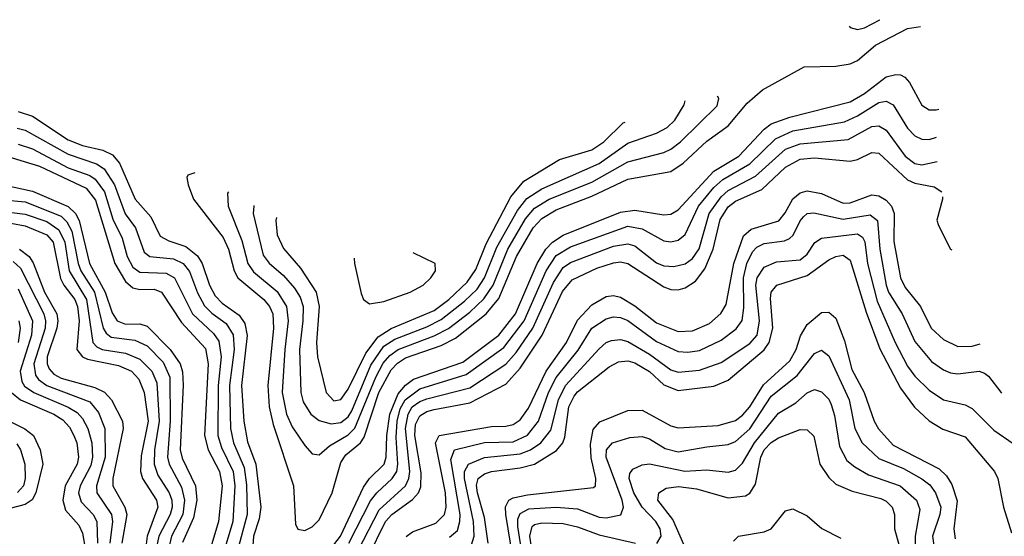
# Model space of a CAD drawing. Header units: inches. Extents: x 990535 to 1117859, y 769386 to 892122.
# Tile 970 of 1056: x 1056535 to 1059280, y 887549 to 888990. Entities that reach past the tile are written whole.
import ezdxf

# ---------------------------------------------------------------- set-up
doc = ezdxf.new("R2010")
doc.units = ezdxf.units.IN
doc.header["$MEASUREMENT"] = 0
doc.layers.add('B0858', color=7, linetype='Continuous')

msp = doc.modelspace()

# ---------------------------------------------------------------- linework, layer by layer
at = {"layer": 'B0858', "color": 5}
for points, elevation in [([(1057023.2, 888563), (1057003.8, 888556.2), (1057000.2, 888550), (1057004.5, 888530), (1057018.8, 888490), (1057102.3, 888382.3), (1057116.9, 888350), (1057132.3, 888290), (1057143.1, 888270), (1057215.2, 888210), (1057231.3, 888190), (1057240.2, 888170), (1057242.4, 888130), (1057226.3, 887970), (1057230, 887910), (1057241.4, 887861.4), (1057298.2, 887690), (1057303.3, 887583.3), (1057310, 887568.8), (1057330, 887565.8), (1057350, 887575.6), (1057370, 887595), (1057406.2, 887670), (1057430, 887755.1), (1057444, 887776), (1057484.9, 887810), (1057494.7, 887825.3), (1057535.6, 887950), (1057570, 888013.3), (1057587.5, 888032.5), (1057610, 888046.8), (1057710, 888081.6), (1057750, 888102.1), (1057835.3, 888170), (1057870, 888212.9), (1057919.2, 888330), (1057966.5, 888410), (1057990, 888436.1), (1058030, 888460.1), (1058130, 888498.4), (1058230, 888545.1), (1058350, 888567.2), (1058384, 888590), (1058450, 888651), (1058510, 888693.9), (1058562.4, 888757.6), (1058605.3, 888794.7), (1058721.4, 888858.6), (1058810, 888860.8), (1058850, 888867), (1058870, 888876.8), (1058920.8, 888919.2), (1059010, 888965.8), (1059046, 888971.1)], 4220), ([(1058846.9, 888972.4), (1058850, 888968.1), (1058870, 888963.2), (1058890, 888967.2), (1058932.2, 888990), (1058932.2, 888990.3)], 4240), ([(1057410, 887525.6), (1057428.8, 887550), (1057493.3, 887686.7), (1057509.8, 887710.2), (1057550.6, 887750), (1057556.4, 887770), (1057558, 887830), (1057566.4, 887890), (1057590, 887946.4), (1057610, 887970.9), (1057632.2, 887987.8), (1057770, 888034.8), (1057870, 888110.3), (1057917.3, 888170), (1057977.3, 888310), (1058001.3, 888350), (1058019.9, 888370), (1058050, 888389.4), (1058210, 888453), (1058250, 888459.1), (1058330, 888446.2), (1058350, 888448.2), (1058370, 888460.1), (1058470, 888567.4), (1058539.1, 888610), (1058610, 888685.3), (1058630, 888699.9), (1058681.5, 888718.5), (1058850, 888761.3), (1058890, 888784.6), (1058950.5, 888830.5), (1058977.1, 888837.1), (1058990, 888836.7), (1059002.3, 888830), (1059015.2, 888815.2), (1059050, 888752.1), (1059070, 888739), (1059090, 888738.9), (1059097.1, 888740.8)], 4180), ([(1057117, 888510.2), (1057114, 888506), (1057115.7, 888470), (1057154, 888374), (1057170.8, 888310), (1057186.8, 888286.8), (1057252.1, 888232.1), (1057278.9, 888190), (1057283.2, 888150), (1057273.4, 888070), (1057266.7, 887950), (1057278.6, 887890), (1057294.6, 887854.6), (1057330, 887802.7), (1057350, 887779.3), (1057370, 887776.6), (1057398.3, 887801.7), (1057450, 887832.2), (1057469.1, 887850.9), (1057527.1, 887992.9), (1057548.2, 888031.8), (1057566.3, 888053.7), (1057590, 888070.5), (1057690, 888108.2), (1057730, 888128.5), (1057790, 888174), (1057828.8, 888211.2), (1057854.8, 888250), (1057895.7, 888350), (1057944.8, 888435.2), (1057970, 888464.9), (1058010.6, 888489.4), (1058130, 888537), (1058230, 888594.1), (1058330, 888619.8), (1058350, 888629.1), (1058377.3, 888650), (1058478.7, 888750), (1058483.7, 888770), (1058479.6, 888777.3)], 4240), ([(1057187.8, 888471.6), (1057187, 888470), (1057185.1, 888450), (1057213, 888333), (1057230, 888310.9), (1057270, 888276.6), (1057301.1, 888241.1), (1057316.4, 888216.4), (1057324.6, 888190), (1057324.4, 888150), (1057314.5, 888070), (1057318.9, 887950), (1057324.7, 887924.7), (1057346.3, 887890), (1057370, 887871.9), (1057403, 887863), (1057430, 887867), (1057450, 887882.7), (1057460.4, 887899.6), (1057513.8, 888026.2), (1057550, 888079.3), (1057580.7, 888099.3), (1057670, 888133.6), (1057710, 888154), (1057775.1, 888204.9), (1057810, 888238.9), (1057830.3, 888270), (1057864.4, 888355.6), (1057922, 888458), (1057948.2, 888491.8), (1057990, 888518.7), (1058150, 888589.4), (1058230, 888646.2), (1058310, 888673.5), (1058339.9, 888690), (1058361, 888710), (1058387, 888753), (1058389.7, 888764.1)], 4260), ([(1057452.6, 887530), (1057512.2, 887647.8), (1057530, 887670.6), (1057573.2, 887710), (1057585.8, 887730), (1057589.3, 887750.7), (1057584.6, 887824.6), (1057587.2, 887870), (1057595.5, 887904.5), (1057609.5, 887930), (1057650, 887960.7), (1057779.6, 888000.4), (1057884.4, 888075.6), (1057940.7, 888150), (1058002.4, 888290), (1058030, 888332.5), (1058070, 888356.4), (1058230, 888414.1), (1058270, 888407.2), (1058330, 888373.3), (1058350, 888370.5), (1058370, 888375.5), (1058390, 888391.2), (1058427.4, 888470), (1058470, 888522.6), (1058495.3, 888544.7), (1058570, 888588.4), (1058642, 888658), (1058690, 888679.8), (1058834.3, 888705.7), (1058870, 888721.8), (1058930, 888759), (1058950, 888762.8), (1058970, 888753.2), (1059010, 888687.8), (1059030, 888666), (1059050, 888656.7), (1059070, 888656.4), (1059090.4, 888662.2)], 4160), ([(1056530, 888733.9), (1056570, 888721), (1056670, 888655.1), (1056710, 888639.5), (1056766.5, 888626.5), (1056793.3, 888613.3), (1056813.3, 888590), (1056856.6, 888490), (1056900.7, 888440.7), (1056926.4, 888386.4), (1056950, 888373.2), (1056997.5, 888357.5), (1057030, 888331.4), (1057043.1, 888310), (1057064, 888250), (1057079.9, 888219.9), (1057099.5, 888199.5), (1057146.1, 888166.1), (1057162.5, 888142.5), (1057169.3, 888109.3), (1057153.4, 887970), (1057159.3, 887870), (1057170, 887812.4), (1057193, 887750), (1057206.6, 887630), (1057202.5, 887597.5), (1057186.7, 887550), (1057183.5, 887510)], 4180), ([(1057250.7, 888438.7), (1057249.1, 888430), (1057252.5, 888390), (1057270, 888351.9), (1057317.5, 888297.5), (1057361.2, 888230), (1057369.2, 888190), (1057361.7, 888090), (1057365, 888050), (1057388.8, 887950), (1057410, 887926.8), (1057430, 887930.7), (1057450, 887959.3), (1057499.6, 888060.4), (1057534.1, 888105.9), (1057570, 888128.7), (1057690, 888179.5), (1057730.9, 888210), (1057782, 888258), (1057806.1, 888293.9), (1057834.7, 888365.3), (1057903.6, 888496.4), (1057939.8, 888540.2), (1058039.6, 888600.5), (1058130, 888627), (1058162.8, 888650), (1058217.4, 888702.6), (1058222.2, 888704.6)], 4280), ([(1056527.9, 888687.9), (1056550, 888681.8), (1056670, 888615.3), (1056748.5, 888588.5), (1056770, 888574.6), (1056798.6, 888530), (1056828.5, 888448.5), (1056857.7, 888410), (1056882, 888342), (1056897.5, 888330), (1056963.5, 888323.5), (1056990.3, 888310.3), (1057007.8, 888287.8), (1057030, 888228.6), (1057050, 888191.9), (1057070, 888171.4), (1057110, 888143.1), (1057130, 888111.3), (1057132.8, 888070), (1057119.6, 887970), (1057122.2, 887850), (1057130.8, 887810), (1057160.7, 887740.7), (1057167, 887693), (1057168.5, 887610), (1057142.1, 887510)], 4160), ([(1057477.9, 887510), (1057537.2, 887622.8), (1057609.9, 887690), (1057619.6, 887710), (1057621.9, 887730), (1057610.2, 887850), (1057617.3, 887890), (1057628.9, 887910), (1057650, 887925.4), (1057670, 887933), (1057790, 887963.8), (1057890, 888029), (1057918.4, 888061.6), (1057965.3, 888130), (1058022.6, 888257.4), (1058050, 888299.1), (1058070, 888312.8), (1058190, 888358.1), (1058230, 888365.3), (1058250, 888359), (1058310, 888312.4), (1058330, 888304.1), (1058358.4, 888301.6), (1058390, 888309.7), (1058410, 888324.4), (1058429.2, 888350.8), (1058456.7, 888450), (1058490, 888496.6), (1058510, 888514.2), (1058586.1, 888553.9), (1058670, 888629.1), (1058710, 888644.4), (1058844.2, 888655.8), (1058910, 888692.4), (1058930, 888694.2), (1058950, 888682.2), (1059003.6, 888610), (1059030, 888589.2), (1059050, 888585.6), (1059092.4, 888594.6)], 4140), ([(1056530, 888643.5), (1056570, 888629.8), (1056670, 888577.4), (1056730, 888555.6), (1056745.4, 888545.4), (1056771.1, 888510), (1056793.9, 888433.9), (1056820.7, 888380.7), (1056834.1, 888330), (1056850, 888300.1), (1056870, 888285.8), (1056943, 888283), (1056965.9, 888270), (1057016.4, 888170), (1057075.1, 888115.1), (1057090, 888093.8), (1057096.5, 888050), (1057087.7, 887970), (1057086.7, 887830), (1057097.1, 887797.1), (1057129.8, 887730), (1057134.2, 887690), (1057128.9, 887590), (1057104.8, 887510)], 4140), ([(1056470, 888618.3), (1056590, 888581.7), (1056719.9, 888519.9), (1056746.4, 888486.4), (1056799.7, 888310), (1056830, 888259.9), (1056850, 888242.5), (1056870, 888237.4), (1056910, 888238.3), (1056930.2, 888230.2), (1056985.8, 888145.8), (1057053, 888073), (1057060.4, 888030), (1057050.2, 887830), (1057059.7, 887790), (1057091.8, 887730), (1057099.6, 887690), (1057089.3, 887590), (1057064.6, 887510)], 4120), ([(1057505, 887490), (1057554.6, 887590), (1057571.9, 887610), (1057630, 887651.5), (1057646.3, 887670), (1057653.2, 887686.8), (1057653.5, 887726.5), (1057635.8, 887830), (1057638.5, 887861.5), (1057650, 887885.3), (1057670, 887897.5), (1057690, 887902.8), (1057790, 887921.7), (1057890, 887973.5), (1057930, 888018.5), (1057991.5, 888110), (1058048, 888232), (1058075.2, 888264.8), (1058143.3, 888296.7), (1058190, 888312.3), (1058210, 888314.6), (1058230, 888309.8), (1058330, 888244.8), (1058350, 888237.4), (1058370, 888236.5), (1058390, 888241.9), (1058419, 888261), (1058445.1, 888294.9), (1058468.3, 888350), (1058487, 888433), (1058510, 888468.1), (1058530, 888484), (1058603.3, 888516.7), (1058670, 888579.3), (1058710, 888601.2), (1058750, 888605.3), (1058850, 888595.6), (1058870, 888599.9), (1058910, 888620.1), (1058930, 888618), (1059010, 888543.3), (1059030, 888534.2), (1059084.3, 888524.3), (1059105.3, 888510.4)], 4120), ([(1056490, 888530), (1056570, 888512.3), (1056670, 888469.4), (1056689.9, 888449.9), (1056700.7, 888430), (1056729.7, 888310), (1056773.3, 888230), (1056792.9, 888172.9), (1056806.8, 888150), (1056830, 888140.7), (1056870, 888141.6), (1056890, 888135.7), (1056954.4, 888070), (1056982.3, 888030), (1056988.4, 888008.4), (1056990.4, 887970.4), (1056982.1, 887790), (1056987.6, 887767.6), (1057024.5, 887690), (1057028.2, 887650), (1057019.3, 887600.7), (1056988.2, 887531.8)], 4080), ([(1057611.8, 887548.2), (1057630, 887561.7), (1057694.4, 887585.6), (1057719.4, 887610), (1057723.9, 887630), (1057722.1, 887670), (1057694, 887810), (1057704.3, 887830), (1057850, 887855.8), (1057890, 887856.6), (1057910, 887861), (1057930, 887873.9), (1057953.4, 887906.6), (1058002.3, 888010), (1058059.2, 888090), (1058090, 888152.3), (1058130, 888195), (1058170, 888218.4), (1058190, 888220.7), (1058210, 888216.2), (1058250, 888191.9), (1058310, 888144.2), (1058370, 888120.1), (1058410, 888122.2), (1058457.3, 888142.7), (1058489.7, 888170.3), (1058504.6, 888195.4), (1058525.4, 888310), (1058552.4, 888387.6), (1058573.8, 888406.2), (1058650.7, 888429.3), (1058668.6, 888451.4), (1058690, 888490.4), (1058710, 888507.1), (1058730, 888513.3), (1058770, 888505.5), (1058830, 888478.2), (1058850, 888479), (1058910, 888501.6), (1058930, 888499.3), (1058950, 888486.6), (1058965, 888470), (1058972.4, 888450), (1058971.7, 888371.7), (1058990.3, 888270), (1059003.5, 888243.5), (1059046.3, 888190), (1059075.9, 888130), (1059110, 888098.2), (1059150, 888078.2), (1059190, 888079.9), (1059211.9, 888086.1)], 4080), ([(1056490, 888487.9), (1056550, 888482.4), (1056650, 888441.9), (1056666.2, 888426.2), (1056680.1, 888400.1), (1056698.1, 888310), (1056705.4, 888290), (1056742.8, 888230), (1056767.8, 888130), (1056776, 888116), (1056790, 888104.9), (1056856, 888096), (1056890, 888080.5), (1056934.6, 888034.6), (1056953.5, 887993.5), (1056953.9, 887870), (1056946.3, 887770), (1056951.3, 887750), (1056985.8, 887685.9), (1056994.5, 887650), (1056989.5, 887610), (1056958.2, 887550), (1056948.3, 887510)], 4060), ([(1059107.1, 888496.3), (1059107.6, 888490), (1059091.4, 888431.4), (1059096.1, 888416.1), (1059130, 888350.3), (1059133.6, 888347.9)], 4120), ([(1056459.4, 888459.4), (1056550, 888448.2), (1056610, 888426.9), (1056643.7, 888403.7), (1056660.8, 888370), (1056672.8, 888290), (1056720.5, 888210), (1056738.2, 888090), (1056750, 888077.3), (1056764.8, 888070), (1056830, 888059.7), (1056870, 888043.6), (1056903.5, 888010), (1056917.4, 887977.4), (1056923.2, 887870), (1056910.2, 887790), (1056909.4, 887750), (1056919.7, 887719.7), (1056951.7, 887670), (1056959, 887650), (1056959.9, 887630), (1056954.3, 887610), (1056922.9, 887550), (1056914.5, 887510)], 4040), ([(1057732.8, 887547.2), (1057754.9, 887565.1), (1057762.1, 887590), (1057762.4, 887610), (1057736.3, 887763.7), (1057747.2, 887790), (1057830, 887810.9), (1057910, 887813), (1057950, 887831.2), (1057980.9, 887870), (1058009.3, 887950), (1058030, 887992.5), (1058091.3, 888068.7), (1058129.9, 888130), (1058170, 888156.2), (1058190, 888161.5), (1058210, 888159.8), (1058230, 888150.9), (1058310, 888092.6), (1058370, 888064.5), (1058397.2, 888062.8), (1058430, 888067.7), (1058490, 888096.1), (1058532.3, 888127.7), (1058549, 888151), (1058553.7, 888186.3), (1058552.1, 888270), (1058561.5, 888310), (1058577.7, 888342.3), (1058590, 888355.8), (1058610, 888365.8), (1058666.6, 888373.4), (1058680.3, 888379.7), (1058691.2, 888388.8), (1058710, 888428.8), (1058719.9, 888440.1), (1058730, 888449.2), (1058748.7, 888451.3), (1058830, 888433.8), (1058905.8, 888445.8), (1058926.1, 888430), (1058933, 888350), (1058949.8, 888250), (1058956.9, 888230), (1058994.4, 888170), (1059030, 888092.7), (1059076.6, 888036.6), (1059110, 888013.3), (1059130, 888005.2), (1059150, 888002.7), (1059209.6, 888009.6), (1059224.4, 888004.4), (1059235.8, 887995.8), (1059270, 887950.9), (1059272.6, 887949.1)], 4060), ([(1056510, 888423), (1056550, 888415.3), (1056610, 888390.2), (1056628.1, 888370), (1056648.7, 888268.7), (1056657.7, 888250), (1056688.7, 888210), (1056696.1, 888190), (1056700.5, 888150), (1056693.6, 888070), (1056709.7, 888050), (1056723.5, 888043.5), (1056810, 888025.7), (1056846.2, 888010), (1056867.2, 887987.2), (1056881.7, 887950), (1056893.2, 887870), (1056873.3, 887773.3), (1056871.3, 887730), (1056876.6, 887710), (1056915.9, 887650), (1056919.4, 887630), (1056889.9, 887550), (1056882.2, 887490)], 4020), ([(1057794.6, 887525.4), (1057801.8, 887550), (1057800, 887590), (1057774.6, 887710), (1057774.8, 887730), (1057785.6, 887750), (1057830, 887768.7), (1057930, 887779), (1057958.7, 887790), (1057987.4, 887810), (1058015, 887845), (1058036.6, 887930), (1058056.5, 887970), (1058150, 888072.5), (1058170, 888089.4), (1058184.7, 888095.3), (1058210, 888098.2), (1058230, 888092.8), (1058290, 888057.7), (1058350, 888013.6), (1058370, 888006.8), (1058430, 888012.4), (1058490, 888033.9), (1058570, 888087.1), (1058590.2, 888110), (1058596.9, 888150), (1058586.6, 888250), (1058590.7, 888270), (1058610, 888300.3), (1058644.9, 888315.1), (1058710, 888320.8), (1058730, 888336.3), (1058751.5, 888368.5), (1058770, 888381), (1058870, 888393.4), (1058883.9, 888383.9), (1058890.6, 888370.6), (1058898.5, 888310), (1058924.8, 888204.8), (1058975, 888090), (1059010, 888024.1), (1059030, 887996.2), (1059070, 887956.8), (1059110, 887929.6), (1059170, 887915.9), (1059190, 887905.5), (1059250, 887845.4), (1059306.6, 887806.6)], 4040), ([(1056534.2, 888350), (1056561.5, 888330), (1056572.3, 888312.3), (1056604, 888230), (1056637.9, 888170), (1056641.2, 888150), (1056638.2, 888130), (1056611.3, 888050), (1056611.1, 888030), (1056616.8, 888016.8), (1056630, 888001.8), (1056650.2, 887990.2), (1056743.9, 887963.9), (1056771.3, 887951.3), (1056790.9, 887930), (1056821.7, 887870), (1056822.9, 887850), (1056794.3, 887710), (1056794.5, 887690), (1056828.2, 887630), (1056833, 887610), (1056819.2, 887530)], 3980), ([(1057467, 888325), (1057468.1, 888310), (1057486.2, 888226.2), (1057493.4, 888210), (1057510, 888198.1), (1057550, 888204.3), (1057623.2, 888230), (1057659.2, 888250), (1057681.1, 888270), (1057693.4, 888290), (1057693.3, 888310), (1057631.5, 888340)], 4320), ([(1056516.1, 888316.1), (1056537.4, 888297.4), (1056601.7, 888170), (1056607, 888150), (1056605.5, 888130), (1056574, 888030), (1056579.1, 887999.1), (1056587, 887987), (1056610.1, 887970), (1056730, 887924.1), (1056754.1, 887894.1), (1056772.4, 887850), (1056772.9, 887770), (1056748.5, 887690), (1056750, 887670), (1056790.3, 887610), (1056793.2, 887590), (1056785.6, 887530)], 3960), ([(1057840.6, 887530), (1057830, 887601.3), (1057810.9, 887670), (1057808.5, 887691.5), (1057812.7, 887710), (1057830, 887723.1), (1057850, 887730), (1057930, 887740.3), (1057969.6, 887750.4), (1058031.5, 887788.5), (1058048.6, 887810), (1058054.1, 887825.9), (1058065.5, 887910), (1058080.2, 887939.8), (1058090, 887952.6), (1058178.3, 888021.7), (1058203.8, 888036.2), (1058230, 888038.3), (1058250, 888033.3), (1058290, 888009.2), (1058330, 887971.4), (1058370, 887955.8), (1058470, 887968.2), (1058510, 887984.3), (1058610, 888069.8), (1058624.1, 888090), (1058634.1, 888130), (1058627.3, 888212.7), (1058630, 888230.1), (1058645.5, 888250), (1058730, 888276.6), (1058790, 888320.6), (1058810, 888330.1), (1058830, 888333.8), (1058850, 888319.2), (1058894.3, 888174.3), (1058932.5, 888072.5), (1058990, 887962.5), (1059029.6, 887909.6), (1059070, 887871.7), (1059108.3, 887848.3), (1059170, 887826.3), (1059252.5, 887730), (1059261.9, 887710), (1059277.1, 887630), (1059299.2, 887559.2)], 4020), ([(1056530, 888239.5), (1056570.6, 888150), (1056567.8, 888110), (1056536.3, 888010), (1056541, 887981), (1056548.4, 887968.4), (1056574.2, 887950), (1056669.8, 887909.7), (1056694.9, 887894.9), (1056710, 887878.1), (1056724.6, 887850), (1056736, 887810), (1056738.1, 887770), (1056733.4, 887746.6), (1056703.6, 887690), (1056699.1, 887670), (1056705.7, 887645.7), (1056739.2, 887610), (1056750, 887590), (1056751.4, 887530)], 3940), ([(1056532.4, 888150), (1056535.7, 888130), (1056530.6, 888090)], 3920), ([(1057909.8, 887490), (1057889.6, 887610.4), (1057888.7, 887631.3), (1057897.9, 887650), (1057910, 887656.7), (1057950, 887665.3), (1058134.7, 887685.3), (1058139.8, 887690), (1058140.8, 887710), (1058128, 887768), (1058126.2, 887806.2), (1058133.2, 887846.8), (1058151.9, 887868.1), (1058230, 887900.4), (1058270, 887901.1), (1058350, 887857.4), (1058370, 887851.6), (1058481.7, 887858.3), (1058530, 887872.4), (1058550, 887886.8), (1058569.7, 887910), (1058608.2, 887971.8), (1058681.4, 888038.6), (1058699.3, 888070), (1058711.4, 888108.6), (1058730, 888139.6), (1058770, 888173.3), (1058790, 888174.6), (1058810, 888157.5), (1058834.3, 888094.3), (1058854.2, 888014.2), (1058889.3, 887950), (1058917, 887870), (1058928.6, 887848.6), (1058970, 887803.8), (1059097.6, 887737.6), (1059118, 887718), (1059133.4, 887693.4), (1059147.8, 887647.8), (1059138.6, 887570), (1059142.4, 887542.4)], 3980), ([(1057940.1, 887470), (1057923.1, 887576.9), (1057923.4, 887596.6), (1057930, 887613.1), (1057954.3, 887625.7), (1058030.7, 887630.7), (1058090, 887625.6), (1058150, 887603), (1058170, 887600.5), (1058210.8, 887609.2), (1058218.2, 887630), (1058214.6, 887650), (1058169.5, 887770), (1058170.4, 887790), (1058187.2, 887810), (1058235.2, 887824.8), (1058270, 887827.7), (1058290, 887821.5), (1058334.1, 887794.1), (1058370, 887784.7), (1058450, 887799.2), (1058510, 887804.8), (1058530, 887813.5), (1058570, 887849.2), (1058630, 887939.8), (1058702.4, 887997.6), (1058750, 888059.2), (1058770, 888068.2), (1058790, 888052.9), (1058847.5, 887930), (1058862.8, 887850), (1058883.4, 887810), (1058930, 887766.4), (1058998.1, 887738.1), (1059050, 887709.8), (1059072.3, 887692.3), (1059087.9, 887670), (1059102.4, 887630), (1059100, 887610), (1059079.5, 887550), (1059087.8, 887490)], 3960), ([(1058310.9, 887529.1), (1058323, 887550), (1058319.9, 887570), (1058308.5, 887590), (1058270.2, 887630), (1058247.1, 887670), (1058234.1, 887710), (1058235.8, 887724.2), (1058244, 887736), (1058270, 887748.3), (1058290, 887751.1), (1058389.2, 887730.8), (1058450, 887734.6), (1058510, 887728.4), (1058530, 887733.5), (1058550, 887753), (1058582.7, 887810), (1058650, 887893.1), (1058698.2, 887921.8), (1058730, 887949.6), (1058750, 887958.8), (1058770, 887952.4), (1058790, 887931.3), (1058797, 887917), (1058806.5, 887886.5), (1058820, 887800), (1058840.6, 887760.6), (1058862.5, 887742.5), (1058900.9, 887720.9), (1058989, 887690), (1059035, 887650), (1059043.9, 887623.9), (1059031.4, 887550), (1059031.4, 887471.4)], 3940), ([(1056511.4, 887950), (1056537, 887930), (1056630.3, 887890.3), (1056654.5, 887874.5), (1056673.3, 887853.3), (1056685.8, 887830), (1056693.6, 887810), (1056699, 887770), (1056695, 887750), (1056661.3, 887690), (1056654.7, 887650), (1056662.1, 887622.1), (1056699.9, 887579.9), (1056710, 887558), (1056735.3, 887415.3)], 3920), ([(1056482.3, 887882.3), (1056548.7, 887848.7), (1056572.9, 887830), (1056592, 887790), (1056599.1, 887750), (1056579.9, 887670), (1056569.4, 887650.6), (1056550, 887637.6), (1056490, 887621.8)], 3880), ([(1058386.3, 887526.3), (1058355.6, 887595.6), (1058313.2, 887650), (1058316.1, 887670), (1058336.6, 887683.4), (1058371.5, 887688.5), (1058421.4, 887681.4), (1058510, 887656.3), (1058557.7, 887662.3), (1058570.4, 887669.6), (1058585.6, 887694.4), (1058601.2, 887770), (1058610.5, 887790), (1058630, 887810.8), (1058650, 887824), (1058710, 887847.5), (1058730, 887846.2), (1058748.2, 887828.2), (1058765.5, 887750), (1058790, 887713.5), (1058810, 887694.7), (1058855.3, 887675.3), (1058934.9, 887654.9), (1058950, 887647.4), (1058967, 887630), (1058973.3, 887610), (1058973.3, 887570), (1058990.5, 887510)], 3920), ([(1056526.9, 887806.9), (1056537, 887790), (1056549.3, 887750), (1056550, 887710), (1056545.1, 887690), (1056529, 887671)], 3860), ([(1058524.4, 887535.6), (1058538.7, 887550), (1058610, 887561.3), (1058629.4, 887570), (1058670, 887620.4), (1058690, 887625.7), (1058730, 887606), (1058770.9, 887570.9), (1058824.2, 887544.2)], 3880), ([(1057968.7, 887471.3), (1057956.9, 887550), (1057963.5, 887576.5), (1057970, 887582.3), (1057990, 887586.9), (1058050, 887584.6), (1058090, 887575.5), (1058150, 887553.5), (1058251.8, 887530)], 3940)]:
    msp.add_lwpolyline(points, dxfattribs=dict(at, elevation=elevation))

doc.saveas('drawing.dxf')
